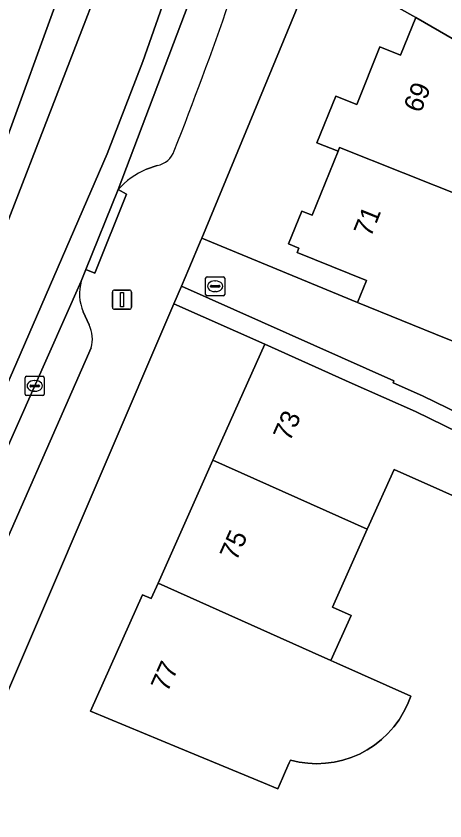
# Model space of a CAD drawing. Extents: x 160349 to 161355, y 381727 to 382854.
# Drawn here: x 160864.31 to 160886.69, y 382310.89 to 382352.95 of the extents above; entities that cross this region are included whole.
import ezdxf

# ---------------------------------------------------------------- set-up
doc = ezdxf.new("R2010")
doc.units = 0
for name, color, linetype in [('IMGEO_Erf', 7, 'Continuous'), ('IMGEO_Kolk', 7, 'Continuous'), ('IMGEO_Lichtmast', 7, 'Continuous'), ('IMGEO_Pand', 7, 'Continuous'), ('IMGEO_Pand_nummerreeks', 7, 'Continuous'), ('IMGEO_Parkeervlak_open', 7, 'Continuous'), ('IMGEO_Rijbaan_lokaal_gesloten', 7, 'Continuous'), ('IMGEO_Rijbaan_lokaal_open', 7, 'Continuous'), ('IMGEO_Voetpad_open', 7, 'Continuous')]:
    doc.layers.add(name, color=color, linetype=linetype)

msp = doc.modelspace()

# ---------------------------------------------------------------- linework, layer by layer
at = {"layer": 'IMGEO_Erf'}
for points in [[(160880.149, 382356.225), (160873.995, 382341.347), (160882.132, 382337.982), (160882.6, 382339.144), (160878.98, 382340.603), (160879.071, 382340.829), (160878.527, 382341.048), (160879.22, 382342.766), (160879.766, 382342.546), (160881.115, 382345.893), (160880.011, 382346.339), (160880.994, 382348.777), (160882.09, 382348.335), (160883.301, 382351.34), (160884.377, 382350.905), (160885.173, 382352.879), (160883.52, 382353.815), (160884.674, 382355.858), (160884.261, 382356.559), (160884.894, 382357.678), (160885.708, 382357.685), (160886.083, 382358.35), (160890.436, 382355.89)], [(160889.128, 382326.989), (160884.038, 382329.262), (160882.746, 382326.37), (160882.643, 382326.139), (160880.826, 382322.072), (160881.799, 382321.637), (160880.745, 382319.276), (160881.049, 382319.14), (160884.914, 382317.413), (160884.746, 382316.983), (160884.541, 382316.57), (160884.301, 382316.176), (160884.026, 382315.806), (160883.72, 382315.461), (160883.384, 382315.145), (160883.022, 382314.859), (160882.635, 382314.607), (160882.228, 382314.39), (160881.803, 382314.21), (160881.364, 382314.069), (160880.915, 382313.966), (160880.458, 382313.904), (160879.997, 382313.883), (160879.536, 382313.903), (160879.079, 382313.963), (160878.628, 382314.064), (160878.568, 382313.928), (160878.375, 382313.497), (160878.212, 382313.132), (160877.965, 382312.578), (160877.232, 382312.882), (160872.811, 382314.715), (160868.192, 382316.629), (160870.91, 382322.715), (160871.359, 382322.515), (160871.715, 382323.311), (160874.585, 382329.739), (160877.293, 382335.801), (160872.549, 382337.919), (160861.447, 382312.039)]]:
    msp.add_lwpolyline(points, dxfattribs=at)
at = {"layer": 'IMGEO_Kolk'}
for p, q in [((160874.199, 382338.408), (160874.199, 382339.26)), ((160874.274, 382339.334), (160875.126, 382339.334)), ((160874.687, 382339.114), (160874.712, 382339.114)), ((160875.2, 382339.26), (160875.2, 382338.408)), ((160874.458, 382338.828), (160874.458, 382338.84)), ((160874.896, 382338.791), (160874.498, 382338.791)), ((160874.501, 382338.877), (160874.899, 382338.877)), ((160874.942, 382338.84), (160874.942, 382338.828)), ((160875.126, 382338.334), (160874.274, 382338.334)), ((160874.71, 382338.554), (160874.685, 382338.554)), ((160864.852, 382334.128), (160865.704, 382334.128)), ((160864.777, 382333.202), (160864.777, 382334.054)), ((160865.079, 382333.671), (160865.477, 382333.671)), ((160865.265, 382333.908), (160865.29, 382333.908)), ((160865.778, 382334.054), (160865.778, 382333.202)), ((160865.036, 382333.622), (160865.036, 382333.634)), ((160865.474, 382333.585), (160865.076, 382333.585)), ((160865.288, 382333.348), (160865.263, 382333.348)), ((160865.52, 382333.634), (160865.52, 382333.622)), ((160865.704, 382333.128), (160864.852, 382333.128))]:
    msp.add_line(p, q, dxfattribs=at)
for points in [[(160874.199, 382338.408), (160874.199, 382339.26)], [(160874.274, 382339.334), (160875.126, 382339.334)], [(160875.2, 382339.26), (160875.2, 382338.408)], [(160875.126, 382338.334), (160874.274, 382338.334)], [(160864.852, 382334.128), (160865.704, 382334.128)], [(160864.777, 382333.202), (160864.777, 382334.054)], [(160865.778, 382334.054), (160865.778, 382333.202)], [(160865.704, 382333.128), (160864.852, 382333.128)]]:
    msp.add_lwpolyline(points, dxfattribs=at)
for centre, radius, start, end in [((160874.276, 382339.258), 0.0765, 91.552, 178.448), ((160874.276, 382339.258), 0.0765, 91.552, 178.448), ((160875.124, 382339.258), 0.0765, 1.552, 88.448), ((160875.124, 382339.258), 0.0765, 1.552, 88.448), ((160874.498, 382338.837), 0.0403, 85.8775, 175.7526), ((160874.495, 382338.827), 0.0366, 178.938, 274.7102), ((160874.899, 382338.834), 0.043, 264.8664, 352.4533), ((160874.903, 382338.839), 0.0386, 1.7309, 96.639), ((160874.276, 382338.41), 0.0765, 181.552, 268.448), ((160874.276, 382338.41), 0.0765, 181.552, 268.448), ((160875.124, 382338.41), 0.0765, 271.552, 358.448), ((160875.124, 382338.41), 0.0765, 271.552, 358.448), ((160864.854, 382334.052), 0.0765, 91.552, 178.448), ((160864.854, 382334.052), 0.0765, 91.552, 178.448), ((160865.702, 382334.052), 0.0765, 1.552, 88.448), ((160865.702, 382334.052), 0.0765, 1.552, 88.448), ((160865.076, 382333.631), 0.0403, 85.8775, 175.7526), ((160865.481, 382333.633), 0.0386, 1.7309, 96.639), ((160865.073, 382333.621), 0.0366, 178.938, 274.7102), ((160865.477, 382333.628), 0.043, 264.8664, 352.4533), ((160864.854, 382333.204), 0.0765, 181.552, 268.448), ((160864.854, 382333.204), 0.0765, 181.552, 268.448), ((160865.702, 382333.204), 0.0765, 271.552, 358.448), ((160865.702, 382333.204), 0.0765, 271.552, 358.448)]:
    msp.add_arc(centre, radius, start, end, dxfattribs=at)
for centre, major_axis, ratio, start_param, end_param in [((160874.686, 382338.834), (-0.387, 0.002), 0.722429, 4.712389, 7.853982), ((160874.711, 382338.834), (-0.39, 0.002), 0.717154, 1.570796, 4.712389), ((160865.264, 382333.628), (-0.387, 0.002), 0.722429, 4.712389, 7.853982), ((160865.289, 382333.628), (-0.39, 0.002), 0.717154, 1.570796, 4.712389)]:
    msp.add_ellipse(centre, major_axis=major_axis, ratio=ratio, start_param=start_param, end_param=end_param, dxfattribs=at)
at = {"layer": 'IMGEO_Lichtmast'}
for p, q in [((160869.339, 382337.735), (160869.339, 382338.535)), ((160869.339, 382338.535), (160869.339, 382337.735)), ((160869.439, 382338.635), (160870.229, 382338.635)), ((160870.229, 382338.635), (160869.439, 382338.635)), ((160870.329, 382338.535), (160870.329, 382337.735)), ((160870.329, 382337.735), (160870.329, 382338.535)), ((160870.229, 382337.635), (160869.439, 382337.635)), ((160869.439, 382337.635), (160870.229, 382337.635))]:
    msp.add_line(p, q, dxfattribs=at)
msp.add_lwpolyline([(160869.759, 382338.51), (160869.909, 382338.51), (160869.909, 382337.76), (160869.759, 382337.76), (160869.759, 382338.51)], dxfattribs=at)
for centre, start, end in [((160869.439, 382338.535), 90, 180), ((160869.439, 382338.535), 90, 180), ((160870.229, 382338.535), 0, 90), ((160870.229, 382338.535), 360, 90), ((160869.439, 382337.735), 180, 270), ((160869.439, 382337.735), 180, 270), ((160870.229, 382337.735), 270, 0), ((160870.229, 382337.735), 270, 0)]:
    msp.add_arc(centre, 0.1, start, end, dxfattribs=at)
at = {"layer": 'IMGEO_Pand'}
for points in [[(160891.981, 382356.1), (160891.517, 382355.279), (160890.436, 382355.89), (160886.083, 382358.35), (160885.708, 382357.685), (160884.894, 382357.678), (160884.261, 382356.559), (160884.674, 382355.858), (160883.52, 382353.815), (160885.173, 382352.879), (160888.768, 382350.815), (160890.365, 382349.912), (160893.146, 382348.377), (160894.017, 382347.881), (160897.022, 382353.201), (160896.153, 382353.701)], [(160891.164, 382342.107), (160892.229, 382341.677), (160893.335, 382344.259), (160890.15, 382346.058), (160891.121, 382348.229), (160888.2, 382349.407), (160888.768, 382350.815), (160885.173, 382352.879), (160884.377, 382350.905), (160883.301, 382351.34), (160882.09, 382348.335), (160880.994, 382348.777), (160880.011, 382346.339), (160881.115, 382345.893), (160881.19, 382346.081)], [(160891.164, 382342.107), (160881.19, 382346.081), (160881.115, 382345.893), (160879.766, 382342.546), (160879.22, 382342.766), (160878.527, 382341.048), (160879.071, 382340.829), (160878.98, 382340.603), (160882.6, 382339.144), (160882.132, 382337.982), (160886.77, 382336.113), (160888.471, 382335.427)], [(160885.161, 382332.287), (160881.859, 382333.762), (160877.293, 382335.801), (160874.585, 382329.739), (160882.643, 382326.139), (160882.746, 382326.37), (160884.038, 382329.262), (160889.128, 382326.989), (160890.361, 382329.752)], [(160882.643, 382326.139), (160874.585, 382329.739), (160871.715, 382323.311), (160879.771, 382319.711), (160880.745, 382319.276), (160881.799, 382321.637), (160880.826, 382322.072)], [(160881.049, 382319.14), (160880.745, 382319.276), (160879.771, 382319.711), (160871.715, 382323.311), (160871.359, 382322.515), (160870.91, 382322.715), (160868.192, 382316.629), (160872.811, 382314.715), (160877.232, 382312.882), (160877.965, 382312.578), (160878.212, 382313.132), (160878.375, 382313.497), (160878.568, 382313.928), (160878.628, 382314.064), (160879.079, 382313.963), (160879.536, 382313.903), (160879.997, 382313.883), (160880.458, 382313.904), (160880.915, 382313.966), (160881.364, 382314.069), (160881.803, 382314.21), (160882.228, 382314.39), (160882.635, 382314.607), (160883.022, 382314.859), (160883.384, 382315.145), (160883.72, 382315.461), (160884.026, 382315.806), (160884.301, 382316.176), (160884.541, 382316.57), (160884.746, 382316.983), (160884.914, 382317.413)]]:
    msp.add_lwpolyline(points, close=True, dxfattribs=at)
at = {"layer": 'IMGEO_Parkeervlak_open'}
for points in [[(160884.389, 382400.707), (160883.026, 382393.026), (160880.919, 382380.402), (160878.135, 382368.511), (160876.154, 382361.855), (160875.162, 382358.523), (160869.629, 382343.884)], [(160871.114, 382344.949), (160871.671, 382345.144)], [(160867.708, 382339.101), (160859.359, 382320.315)], [(160868.116, 382336.812), (160867.806, 382337.507)], [(160862.412, 382322.418), (160868.227, 382335.619)]]:
    msp.add_lwpolyline(points, dxfattribs=at)
for centre, radius, start, end in [((160678.047, 382422.091), 208.904, 338.61374, 343.16083), ((160871.437, 382346.323), 1.202, 281.2272, 340.0491), ((160872.802, 382341.028), 4.269, 113.2884, 138.0056), ((160869.972, 382338.44), 2.358, 163.728, 203.3083), ((160866.646, 382336.074), 1.645, 343.954, 26.6773)]:
    msp.add_arc(centre, radius, start, end, dxfattribs=at)
at = {"layer": 'IMGEO_Rijbaan_lokaal_gesloten'}
for points in [[(160870.039, 382363.675), (160863.441, 382345.553), (160862.813, 382344.017), (160858.578, 382333.835), (160856.293, 382328.731), (160854.763, 382325.314), (160854.74, 382325.262), (160850.03, 382314.742), (160844.333, 382302.883), (160842.376, 382298.812), (160838.167, 382290.047), (160826.186, 382266.882), (160817.325, 382250.962), (160805.521, 382230.961), (160798.28, 382218.963), (160786.323, 382199.028)], [(160798.503, 382206.859), (160798.962, 382207.633), (160800.434, 382210.12), (160801.83, 382212.468), (160804.931, 382217.699), (160806.44, 382220.243), (160820.447, 382243.859), (160823.843, 382250), (160824.345, 382250.697), (160824.515, 382250.932), (160833.193, 382266.844), (160846.051, 382292.081), (160846.152, 382292.278), (160846.237, 382292.445), (160848.99, 382298.282), (160849.068, 382298.447), (160856.008, 382313.16), (160856.147, 382313.455), (160858.959, 382319.416), (160859.359, 382320.315), (160867.708, 382339.101), (160867.955, 382339.717), (160869.629, 382343.884), (160875.162, 382358.523)], [(160792.985, 382200.423), (160805.748, 382221.628), (160816.567, 382239.989), (160824.699, 382254.022), (160830.666, 382264.645), (160835.649, 382274.12), (160839.879, 382282.612), (160846.567, 382296.087), (160853.059, 382309.759), (160859.092, 382322.809), (160864.338, 382334.874), (160869.059, 382345.759), (160870.928, 382350.579), (160873.42, 382357.694)], [(160873.42, 382357.694), (160870.928, 382350.579), (160869.059, 382345.759), (160864.338, 382334.874), (160859.092, 382322.809), (160853.059, 382309.759), (160846.567, 382296.087), (160839.879, 382282.612), (160835.649, 382274.12), (160830.666, 382264.645), (160824.699, 382254.022), (160816.567, 382239.989), (160805.748, 382221.628), (160792.985, 382200.423)], [(160784.239, 382192.537), (160812.989, 382240.37), (160826.989, 382265.037), (160837.239, 382284.953), (160845.281, 382301.287), (160850.947, 382313.328), (160862.656, 382339.12), (160868.864, 382355.162)], [(160868.864, 382355.162), (160862.656, 382339.12), (160850.947, 382313.328), (160845.281, 382301.287), (160837.239, 382284.953), (160826.989, 382265.037), (160812.989, 382240.37), (160784.239, 382192.537)]]:
    msp.add_lwpolyline(points, dxfattribs=at)
at = {"layer": 'IMGEO_Rijbaan_lokaal_open'}
msp.add_lwpolyline([(160863.441, 382345.553), (160870.039, 382363.675)], dxfattribs=at)
msp.add_lwpolyline([(160888.471, 382335.427), (160886.77, 382336.113), (160882.132, 382337.982), (160873.995, 382341.347), (160873.965, 382341.274), (160873.33, 382339.739), (160872.943, 382338.838), (160884.033, 382333.886), (160883.992, 382333.795), (160885.528, 382333.109), (160890.786, 382330.545), (160897.619, 382326.885), (160905.536, 382322.657), (160905.112, 382321.863), (160907.511, 382320.582), (160910.833, 382327.006), (160908.561, 382328.218), (160905.292, 382329.962), (160904.963, 382329.344), (160902.251, 382330.792), (160899.073, 382332.487), (160896.484, 382331.01), (160888.265, 382334.917)], close=True, dxfattribs=at)
at = {"layer": 'IMGEO_Voetpad_open'}
for points in [[(160835.239, 382258.802), (160836.402, 382261.505), (160853.77, 382296.133), (160855.676, 382299.934), (160861.447, 382312.039), (160872.549, 382337.919), (160872.943, 382338.838), (160873.33, 382339.739), (160873.965, 382341.274), (160873.995, 382341.347), (160880.149, 382356.225)], [(160871.671, 382345.144), (160871.114, 382344.949)], [(160869.629, 382343.884), (160870.073, 382343.65), (160868.418, 382339.528), (160867.955, 382339.717), (160867.708, 382339.101)], [(160867.806, 382337.507), (160868.116, 382336.812)], [(160868.227, 382335.619), (160862.412, 382322.418)]]:
    msp.add_lwpolyline(points, dxfattribs=at)
for points in [[(160867.955, 382339.717), (160868.418, 382339.528), (160870.073, 382343.65), (160869.629, 382343.884)], [(160883.992, 382333.795), (160884.033, 382333.886), (160872.943, 382338.838), (160872.549, 382337.919), (160877.293, 382335.801), (160881.859, 382333.762), (160885.161, 382332.287), (160890.361, 382329.752), (160897.194, 382326.092), (160905.112, 382321.863), (160905.536, 382322.657), (160897.619, 382326.885), (160890.786, 382330.545), (160885.528, 382333.109)]]:
    msp.add_lwpolyline(points, close=True, dxfattribs=at)
for centre, radius, start, end in [((160678.047, 382422.091), 208.904, 338.61374, 343.16083), ((160871.437, 382346.323), 1.202, 281.2272, 340.0491), ((160872.802, 382341.028), 4.269, 113.2884, 138.0056), ((160869.972, 382338.44), 2.358, 163.728, 203.3083), ((160866.646, 382336.074), 1.645, 343.954, 26.6773)]:
    msp.add_arc(centre, radius, start, end, dxfattribs=at)

# ---------------------------------------------------------------- texts
at = {"layer": 'IMGEO_Pand_nummerreeks'}
for s, rotation, p in [('69', 68.0508, (160885.428, 382347.846)), ('71', 68.0214, (160882.822, 382341.359)), ('73', 65.9303, (160878.597, 382330.677)), ('75', 65.9303, (160875.808, 382324.432)), ('77', 65.936, (160872.209, 382317.579))]:
    msp.add_text(s, height=1, rotation=rotation, dxfattribs=at).set_placement(p)

doc.saveas('drawing.dxf')
